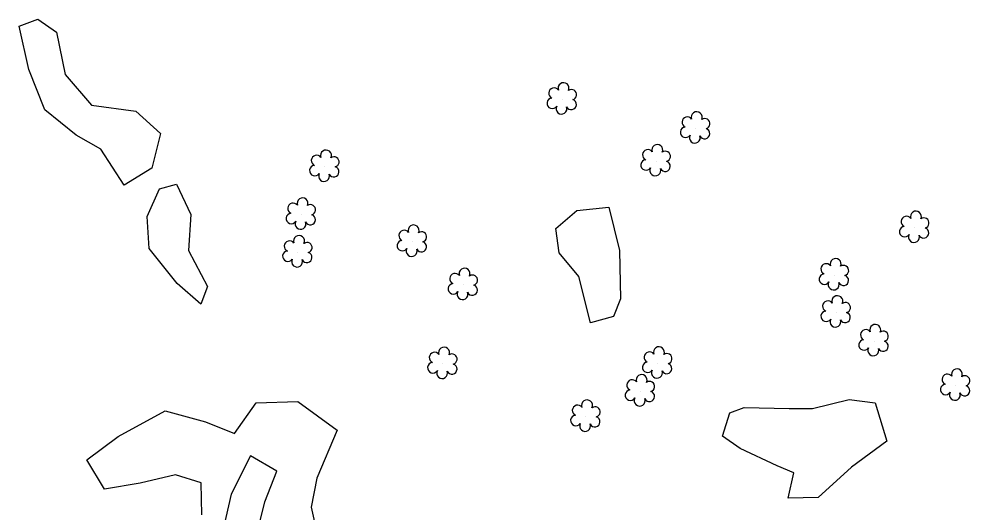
# Model space of a CAD drawing. Extents: x 3040896 to 3051146, y 687568 to 732976.
# Drawn here: x 3043317.3 to 3043489.7, y 724489.7 to 724579.4 of the extents above; entities that cross this region are included whole.
import ezdxf

# ---------------------------------------------------------------- set-up
doc = ezdxf.new("R2010")
doc.units = 0
doc.layers.add('Exist Vegetation Hedge Row', color=7, linetype='Continuous')
doc.layers.add('Exist Vegetation Shrub CELL', color=7, linetype='Continuous')

msp = doc.modelspace()

# ---------------------------------------------------------------- linework, layer by layer
at = {"layer": 'Exist Vegetation Hedge Row'}
for points in [[(3043324.13, 724576.97), (3043325.71, 724569.28), (3043330.49, 724563.73), (3043338.53, 724562.68), (3043343.01, 724558.57), (3043341.43, 724552.32), (3043336.4, 724549.23), (3043332.14, 724555.77), (3043327.68, 724558.28), (3043321.99, 724562.92), (3043319.13, 724570.19), (3043317.34, 724578.07), (3043320.74, 724579.37), (3043324.13, 724576.97)], [(3043324.13, 724576.97), (3043325.71, 724569.28), (3043330.49, 724563.73), (3043338.53, 724562.68), (3043343.01, 724558.57), (3043341.43, 724552.32), (3043336.4, 724549.23), (3043332.14, 724555.77), (3043327.68, 724558.28), (3043321.99, 724562.92), (3043319.13, 724570.19), (3043317.34, 724578.07), (3043320.74, 724579.37), (3043324.13, 724576.97)], [(3043345.87, 724549.41), (3043348.47, 724543.93), (3043348.06, 724537.38), (3043351.52, 724530.86), (3043350.27, 724527.61), (3043345.99, 724531.38), (3043340.95, 724537.76), (3043340.56, 724543.51), (3043342.81, 724548.56), (3043345.87, 724549.41)], [(3043345.87, 724549.41), (3043348.47, 724543.93), (3043348.06, 724537.38), (3043351.52, 724530.86), (3043350.27, 724527.61), (3043345.99, 724531.38), (3043340.95, 724537.76), (3043340.56, 724543.51), (3043342.81, 724548.56), (3043345.87, 724549.41)], [(3043424.29, 724545.23), (3043426.18, 724537.36), (3043426.36, 724528.58), (3043425.13, 724525.41), (3043420.97, 724524.24), (3043418.8, 724532.66), (3043415.28, 724536.94), (3043414.68, 724541.36), (3043418.47, 724544.61), (3043424.29, 724545.23)], [(3043424.29, 724545.23), (3043426.18, 724537.36), (3043426.36, 724528.58), (3043425.13, 724525.41), (3043420.97, 724524.24), (3043418.8, 724532.66), (3043415.28, 724536.94), (3043414.68, 724541.36), (3043418.47, 724544.61), (3043424.29, 724545.23)], [(3043343.84, 724508.27), (3043351.12, 724506.28), (3043356.42, 724504.2), (3043360.32, 724509.71), (3043367.9, 724509.95), (3043375, 724504.8), (3043371.3, 724496.04), (3043370.3, 724490.81), (3043372.68, 724480.25)], [(3043343.84, 724508.27), (3043351.12, 724506.28), (3043356.42, 724504.2), (3043360.32, 724509.71), (3043367.9, 724509.95), (3043375, 724504.8), (3043371.3, 724496.04), (3043370.3, 724490.81), (3043372.68, 724480.25)], [(3043448.81, 724508.87), (3043456.99, 724508.73), (3043461.18, 724508.68), (3043467.82, 724510.31), (3043472.56, 724509.73), (3043474.64, 724502.8), (3043468.25, 724498.08), (3043462.23, 724492.56), (3043456.77, 724492.45), (3043457.79, 724497.04), (3043454.81, 724498.32), (3043448.07, 724501.44), (3043444.85, 724503.67), (3043446.22, 724507.93), (3043448.81, 724508.87)], [(3043448.81, 724508.87), (3043456.99, 724508.73), (3043461.18, 724508.68), (3043467.82, 724510.31), (3043472.56, 724509.73), (3043474.64, 724502.8), (3043468.25, 724498.08), (3043462.23, 724492.56), (3043456.77, 724492.45), (3043457.79, 724497.04), (3043454.81, 724498.32), (3043448.07, 724501.44), (3043444.85, 724503.67), (3043446.22, 724507.93), (3043448.81, 724508.87)], [(3043350.49, 724489.42), (3043350.34, 724495.23), (3043345.71, 724496.67), (3043339.3, 724495.14), (3043332.86, 724494.06), (3043329.66, 724499.4), (3043335.34, 724503.63), (3043343.84, 724508.27)], [(3043350.49, 724489.42), (3043350.34, 724495.23), (3043345.71, 724496.67), (3043339.3, 724495.14), (3043332.86, 724494.06), (3043329.66, 724499.4), (3043335.34, 724503.63), (3043343.84, 724508.27)], [(3043360.23, 724484.93), (3043361.9, 724491.78), (3043364.09, 724497.33), (3043359.29, 724500.13), (3043355.81, 724493.18), (3043354.02, 724485.5)], [(3043360.23, 724484.93), (3043361.9, 724491.78), (3043364.09, 724497.33), (3043359.29, 724500.13), (3043355.81, 724493.18), (3043354.02, 724485.5)]]:
    msp.add_lwpolyline(points, dxfattribs=at)
at = {"layer": 'Exist Vegetation Shrub CELL'}
for p, q in [((3043415.82, 724564.79), (3043415.82, 724564.79)), ((3043415.82, 724564.79), (3043415.82, 724564.79)), ((3043439.98, 724559.51), (3043439.98, 724559.51)), ((3043439.98, 724559.51), (3043439.98, 724559.51)), ((3043372.77, 724552.57), (3043372.77, 724552.57)), ((3043372.77, 724552.57), (3043372.77, 724552.57)), ((3043432.83, 724553.58), (3043432.83, 724553.58)), ((3043432.83, 724553.58), (3043432.83, 724553.58)), ((3043368.51, 724543.89), (3043368.51, 724543.89)), ((3043368.51, 724543.89), (3043368.51, 724543.89)), ((3043479.72, 724541.49), (3043479.72, 724541.49)), ((3043479.72, 724541.49), (3043479.72, 724541.49)), ((3043388.65, 724538.97), (3043388.65, 724538.97)), ((3043388.65, 724538.97), (3043388.65, 724538.97)), ((3043367.87, 724537.04), (3043367.87, 724537.04)), ((3043367.87, 724537.04), (3043367.87, 724537.04)), ((3043465.16, 724532.89), (3043465.16, 724532.89)), ((3043465.16, 724532.89), (3043465.16, 724532.89)), ((3043397.88, 724531.12), (3043397.88, 724531.12)), ((3043397.88, 724531.12), (3043397.88, 724531.12)), ((3043465.48, 724526.14), (3043465.48, 724526.14)), ((3043465.48, 724526.14), (3043465.48, 724526.14)), ((3043472.35, 724520.94), (3043472.35, 724520.94)), ((3043472.35, 724520.94), (3043472.35, 724520.94)), ((3043394.17, 724516.8), (3043394.17, 724516.8)), ((3043394.17, 724516.8), (3043394.17, 724516.8)), ((3043433.13, 724516.88), (3043433.13, 724516.88)), ((3043433.13, 724516.88), (3043433.13, 724516.88)), ((3043487.14, 724512.86), (3043487.14, 724512.86)), ((3043487.14, 724512.86), (3043487.14, 724512.86)), ((3043429.98, 724511.83), (3043429.98, 724511.83)), ((3043429.98, 724511.83), (3043429.98, 724511.83)), ((3043420.09, 724507.22), (3043420.09, 724507.22)), ((3043420.09, 724507.22), (3043420.09, 724507.22))]:
    msp.add_line(p, q, dxfattribs=at)
for centre, radius, start, end in [((3043416.05, 724566.83), 0.99, 334.8391, 200.4717), ((3043416.05, 724566.83), 0.99, 334.8391, 200.4717), ((3043414.34, 724565.91), 0.968, 35.8908, 245.4216), ((3043414.34, 724565.91), 0.968, 35.8908, 245.4216), ((3043417.49, 724565.65), 0.929, 284.4567, 126.0861), ((3043417.49, 724565.65), 0.929, 284.4567, 126.0861), ((3043414.02, 724564.08), 0.955, 95.1099, 327.9534), ((3043414.02, 724564.08), 0.955, 95.1099, 327.9534), ((3043417.46, 724563.86), 0.937, 204.9913, 73.4601), ((3043417.46, 724563.86), 0.937, 204.9913, 73.4601), ((3043415.69, 724563.1), 0.984, 151.2797, 21.387), ((3043415.69, 724563.1), 0.984, 151.2797, 21.387), ((3043440.21, 724561.55), 0.99, 334.8391, 200.4717), ((3043440.21, 724561.55), 0.99, 334.8391, 200.4717), ((3043438.5, 724560.64), 0.968, 35.8908, 245.4216), ((3043438.5, 724560.64), 0.968, 35.8908, 245.4216), ((3043441.66, 724560.38), 0.929, 284.4567, 126.0861), ((3043441.66, 724560.38), 0.929, 284.4567, 126.0861), ((3043438.18, 724558.81), 0.955, 95.1099, 327.9534), ((3043438.18, 724558.81), 0.955, 95.1099, 327.9534), ((3043441.62, 724558.58), 0.937, 204.9913, 73.4601), ((3043441.62, 724558.58), 0.937, 204.9913, 73.4601), ((3043439.86, 724557.83), 0.984, 151.2797, 21.387), ((3043439.86, 724557.83), 0.984, 151.2797, 21.387), ((3043431.35, 724554.71), 0.968, 35.8908, 245.4216), ((3043431.35, 724554.71), 0.968, 35.8908, 245.4216), ((3043433.06, 724555.62), 0.99, 334.8391, 200.4717), ((3043433.06, 724555.62), 0.99, 334.8391, 200.4717), ((3043371.29, 724553.69), 0.968, 35.8908, 245.4216), ((3043371.29, 724553.69), 0.968, 35.8908, 245.4216), ((3043373, 724554.61), 0.99, 334.8391, 200.4717), ((3043373, 724554.61), 0.99, 334.8391, 200.4717), ((3043374.44, 724553.44), 0.929, 284.4567, 126.0861), ((3043374.44, 724553.44), 0.929, 284.4567, 126.0861), ((3043434.51, 724554.45), 0.929, 284.4567, 126.0861), ((3043434.51, 724554.45), 0.929, 284.4567, 126.0861), ((3043370.97, 724551.86), 0.955, 95.1099, 327.9534), ((3043370.97, 724551.86), 0.955, 95.1099, 327.9534), ((3043374.41, 724551.64), 0.937, 204.9913, 73.4601), ((3043374.41, 724551.64), 0.937, 204.9913, 73.4601), ((3043431.03, 724552.88), 0.955, 95.1099, 327.9534), ((3043431.03, 724552.88), 0.955, 95.1099, 327.9534), ((3043432.7, 724551.9), 0.984, 151.2797, 21.387), ((3043432.7, 724551.9), 0.984, 151.2797, 21.387), ((3043434.47, 724552.65), 0.937, 204.9913, 73.4601), ((3043434.47, 724552.65), 0.937, 204.9913, 73.4601), ((3043372.64, 724550.88), 0.984, 151.2797, 21.387), ((3043372.64, 724550.88), 0.984, 151.2797, 21.387), ((3043367.03, 724545.01), 0.968, 35.8908, 245.4216), ((3043367.03, 724545.01), 0.968, 35.8908, 245.4216), ((3043368.74, 724545.93), 0.99, 334.8391, 200.4717), ((3043368.74, 724545.93), 0.99, 334.8391, 200.4717), ((3043370.18, 724544.76), 0.929, 284.4567, 126.0861), ((3043370.18, 724544.76), 0.929, 284.4567, 126.0861), ((3043366.71, 724543.18), 0.955, 95.1099, 327.9534), ((3043366.71, 724543.18), 0.955, 95.1099, 327.9534), ((3043370.15, 724542.96), 0.937, 204.9913, 73.4601), ((3043370.15, 724542.96), 0.937, 204.9913, 73.4601), ((3043478.23, 724542.62), 0.968, 35.8908, 245.4216), ((3043478.23, 724542.62), 0.968, 35.8908, 245.4216), ((3043479.94, 724543.53), 0.99, 334.8391, 200.4717), ((3043479.94, 724543.53), 0.99, 334.8391, 200.4717), ((3043368.38, 724542.2), 0.984, 151.2797, 21.387), ((3043368.38, 724542.2), 0.984, 151.2797, 21.387), ((3043388.88, 724541.01), 0.99, 334.8391, 200.4717), ((3043388.88, 724541.01), 0.99, 334.8391, 200.4717), ((3043481.39, 724542.36), 0.929, 284.4567, 126.0861), ((3043481.39, 724542.36), 0.929, 284.4567, 126.0861), ((3043387.17, 724540.09), 0.968, 35.8908, 245.4216), ((3043387.17, 724540.09), 0.968, 35.8908, 245.4216), ((3043390.32, 724539.84), 0.929, 284.4567, 126.0861), ((3043390.32, 724539.84), 0.929, 284.4567, 126.0861), ((3043477.91, 724540.79), 0.955, 95.1099, 327.9534), ((3043477.91, 724540.79), 0.955, 95.1099, 327.9534), ((3043479.59, 724539.81), 0.984, 151.2797, 21.387), ((3043479.59, 724539.81), 0.984, 151.2797, 21.387), ((3043481.35, 724540.56), 0.937, 204.9913, 73.4601), ((3043481.35, 724540.56), 0.937, 204.9913, 73.4601), ((3043366.39, 724538.16), 0.968, 35.8908, 245.4216), ((3043366.39, 724538.16), 0.968, 35.8908, 245.4216), ((3043368.1, 724539.08), 0.99, 334.8391, 200.4717), ((3043368.1, 724539.08), 0.99, 334.8391, 200.4717), ((3043369.55, 724537.91), 0.929, 284.4567, 126.0861), ((3043369.55, 724537.91), 0.929, 284.4567, 126.0861), ((3043386.85, 724538.26), 0.955, 95.1099, 327.9534), ((3043386.85, 724538.26), 0.955, 95.1099, 327.9534), ((3043390.29, 724538.04), 0.937, 204.9913, 73.4601), ((3043390.29, 724538.04), 0.937, 204.9913, 73.4601), ((3043366.07, 724536.33), 0.955, 95.1099, 327.9534), ((3043366.07, 724536.33), 0.955, 95.1099, 327.9534), ((3043369.51, 724536.11), 0.937, 204.9913, 73.4601), ((3043369.51, 724536.11), 0.937, 204.9913, 73.4601), ((3043388.52, 724537.28), 0.984, 151.2797, 21.387), ((3043388.52, 724537.28), 0.984, 151.2797, 21.387), ((3043367.75, 724535.35), 0.984, 151.2797, 21.387), ((3043367.75, 724535.35), 0.984, 151.2797, 21.387), ((3043463.68, 724534.01), 0.968, 35.8908, 245.4216), ((3043463.68, 724534.01), 0.968, 35.8908, 245.4216), ((3043465.39, 724534.93), 0.99, 334.8391, 200.4717), ((3043465.39, 724534.93), 0.99, 334.8391, 200.4717), ((3043396.4, 724532.25), 0.968, 35.8908, 245.4216), ((3043396.4, 724532.25), 0.968, 35.8908, 245.4216), ((3043398.11, 724533.16), 0.99, 334.8391, 200.4717), ((3043398.11, 724533.16), 0.99, 334.8391, 200.4717), ((3043466.83, 724533.75), 0.929, 284.4567, 126.0861), ((3043466.83, 724533.75), 0.929, 284.4567, 126.0861), ((3043399.55, 724531.99), 0.929, 284.4567, 126.0861), ((3043399.55, 724531.99), 0.929, 284.4567, 126.0861), ((3043463.36, 724532.18), 0.955, 95.1099, 327.9534), ((3043463.36, 724532.18), 0.955, 95.1099, 327.9534), ((3043465.03, 724531.2), 0.984, 151.2797, 21.387), ((3043465.03, 724531.2), 0.984, 151.2797, 21.387), ((3043466.8, 724531.96), 0.937, 204.9913, 73.4601), ((3043466.8, 724531.96), 0.937, 204.9913, 73.4601), ((3043396.08, 724530.41), 0.955, 95.1099, 327.9534), ((3043396.08, 724530.41), 0.955, 95.1099, 327.9534), ((3043397.75, 724529.44), 0.984, 151.2797, 21.387), ((3043397.75, 724529.44), 0.984, 151.2797, 21.387), ((3043399.52, 724530.19), 0.937, 204.9913, 73.4601), ((3043399.52, 724530.19), 0.937, 204.9913, 73.4601), ((3043463.99, 724527.27), 0.968, 35.8908, 245.4216), ((3043463.99, 724527.27), 0.968, 35.8908, 245.4216), ((3043465.7, 724528.18), 0.99, 334.8391, 200.4717), ((3043465.7, 724528.18), 0.99, 334.8391, 200.4717), ((3043463.68, 724525.44), 0.955, 95.1099, 327.9534), ((3043463.68, 724525.44), 0.955, 95.1099, 327.9534), ((3043467.15, 724527.01), 0.929, 284.4567, 126.0861), ((3043467.15, 724527.01), 0.929, 284.4567, 126.0861), ((3043465.35, 724524.46), 0.984, 151.2797, 21.387), ((3043465.35, 724524.46), 0.984, 151.2797, 21.387), ((3043467.11, 724525.21), 0.937, 204.9913, 73.4601), ((3043467.11, 724525.21), 0.937, 204.9913, 73.4601), ((3043470.87, 724522.06), 0.968, 35.8908, 245.4216), ((3043470.87, 724522.06), 0.968, 35.8908, 245.4216), ((3043472.58, 724522.98), 0.99, 334.8391, 200.4717), ((3043472.58, 724522.98), 0.99, 334.8391, 200.4717), ((3043470.55, 724520.23), 0.955, 95.1099, 327.9534), ((3043470.55, 724520.23), 0.955, 95.1099, 327.9534), ((3043474.02, 724521.81), 0.929, 284.4567, 126.0861), ((3043474.02, 724521.81), 0.929, 284.4567, 126.0861), ((3043394.4, 724518.84), 0.99, 334.8391, 200.4717), ((3043394.4, 724518.84), 0.99, 334.8391, 200.4717), ((3043433.35, 724518.92), 0.99, 334.8391, 200.4717), ((3043433.35, 724518.92), 0.99, 334.8391, 200.4717), ((3043472.22, 724519.25), 0.984, 151.2797, 21.387), ((3043472.22, 724519.25), 0.984, 151.2797, 21.387), ((3043473.99, 724520.01), 0.937, 204.9913, 73.4601), ((3043473.99, 724520.01), 0.937, 204.9913, 73.4601), ((3043392.69, 724517.93), 0.968, 35.8908, 245.4216), ((3043392.69, 724517.93), 0.968, 35.8908, 245.4216), ((3043395.84, 724517.67), 0.929, 284.4567, 126.0861), ((3043395.84, 724517.67), 0.929, 284.4567, 126.0861), ((3043431.64, 724518), 0.968, 35.8908, 245.4216), ((3043431.64, 724518), 0.968, 35.8908, 245.4216), ((3043434.8, 724517.75), 0.929, 284.4567, 126.0861), ((3043434.8, 724517.75), 0.929, 284.4567, 126.0861), ((3043392.37, 724516.1), 0.955, 95.1099, 327.9534), ((3043392.37, 724516.1), 0.955, 95.1099, 327.9534), ((3043395.81, 724515.87), 0.937, 204.9913, 73.4601), ((3043395.81, 724515.87), 0.937, 204.9913, 73.4601), ((3043431.33, 724516.17), 0.955, 95.1099, 327.9534), ((3043431.33, 724516.17), 0.955, 95.1099, 327.9534), ((3043434.76, 724515.95), 0.937, 204.9913, 73.4601), ((3043434.76, 724515.95), 0.937, 204.9913, 73.4601), ((3043394.04, 724515.12), 0.984, 151.2797, 21.387), ((3043394.04, 724515.12), 0.984, 151.2797, 21.387), ((3043430.21, 724513.87), 0.99, 334.8391, 200.4717), ((3043430.21, 724513.87), 0.99, 334.8391, 200.4717), ((3043433, 724515.19), 0.984, 151.2797, 21.387), ((3043433, 724515.19), 0.984, 151.2797, 21.387), ((3043485.66, 724513.98), 0.968, 35.8908, 245.4216), ((3043485.66, 724513.98), 0.968, 35.8908, 245.4216), ((3043487.37, 724514.9), 0.99, 334.8391, 200.4717), ((3043487.37, 724514.9), 0.99, 334.8391, 200.4717), ((3043488.81, 724513.73), 0.929, 284.4567, 126.0861), ((3043488.81, 724513.73), 0.929, 284.4567, 126.0861), ((3043428.5, 724512.95), 0.968, 35.8908, 245.4216), ((3043428.5, 724512.95), 0.968, 35.8908, 245.4216), ((3043431.65, 724512.7), 0.929, 284.4567, 126.0861), ((3043431.65, 724512.7), 0.929, 284.4567, 126.0861), ((3043485.34, 724512.15), 0.955, 95.1099, 327.9534), ((3043485.34, 724512.15), 0.955, 95.1099, 327.9534), ((3043488.78, 724511.93), 0.937, 204.9913, 73.4601), ((3043488.78, 724511.93), 0.937, 204.9913, 73.4601), ((3043428.18, 724511.12), 0.955, 95.1099, 327.9534), ((3043428.18, 724511.12), 0.955, 95.1099, 327.9534), ((3043431.62, 724510.9), 0.937, 204.9913, 73.4601), ((3043431.62, 724510.9), 0.937, 204.9913, 73.4601), ((3043487.01, 724511.17), 0.984, 151.2797, 21.387), ((3043487.01, 724511.17), 0.984, 151.2797, 21.387), ((3043418.61, 724508.35), 0.968, 35.8908, 245.4216), ((3043418.61, 724508.35), 0.968, 35.8908, 245.4216), ((3043420.32, 724509.26), 0.99, 334.8391, 200.4717), ((3043420.32, 724509.26), 0.99, 334.8391, 200.4717), ((3043429.85, 724510.14), 0.984, 151.2797, 21.387), ((3043429.85, 724510.14), 0.984, 151.2797, 21.387), ((3043418.29, 724506.52), 0.955, 95.1099, 327.9534), ((3043418.29, 724506.52), 0.955, 95.1099, 327.9534), ((3043421.77, 724508.09), 0.929, 284.4567, 126.0861), ((3043421.77, 724508.09), 0.929, 284.4567, 126.0861), ((3043419.96, 724505.54), 0.984, 151.2797, 21.387), ((3043419.96, 724505.54), 0.984, 151.2797, 21.387), ((3043421.73, 724506.29), 0.937, 204.9913, 73.4601), ((3043421.73, 724506.29), 0.937, 204.9913, 73.4601)]:
    msp.add_arc(centre, radius, start, end, dxfattribs=at)

doc.saveas('drawing.dxf')
